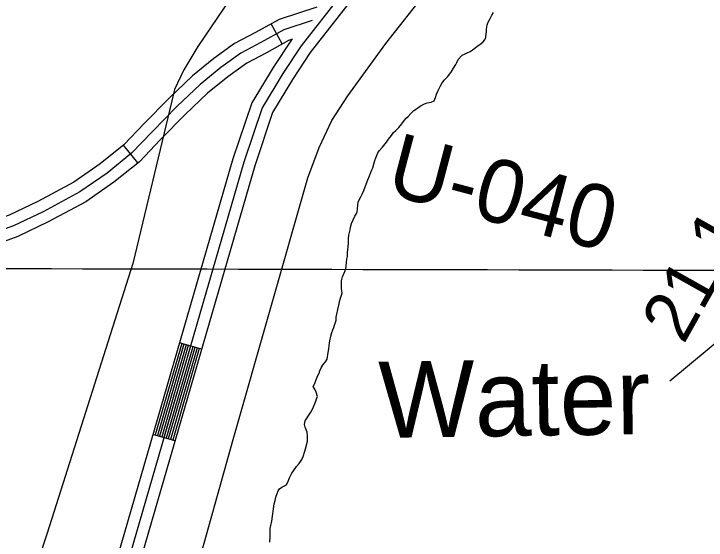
# Model space of a CAD drawing. Extents: x 3177185 to 3215018, y 812988 to 838321.
# Drawn here: x 3196002 to 3196911, y 824067 to 824758 of the extents above; entities that cross this region are included whole.
import ezdxf

# ---------------------------------------------------------------- set-up
doc = ezdxf.new("R2010")
doc.units = 0
for name, color, linetype in [('V-GRID-MAJR', 7, 'Continuous'), ('V-LEVE-TOET', 7, 'Continuous'), ('V-RIVR-IDEN', 7, 'Continuous'), ('V-RIVR-RANG', 7, 'Continuous'), ('V-RIVR-RANG-IDEN', 7, 'Continuous'), ('V-ROAD-CNTR', 7, 'Continuous'), ('V-TOPO-MINR', 7, 'Continuous'), ('V-TOPO-SHOR', 7, 'Continuous')]:
    doc.layers.add(name, color=color, linetype=linetype)

msp = doc.modelspace()

# ---------------------------------------------------------------- linework, layer by layer
at = {"layer": 'V-GRID-MAJR'}
msp.add_spline([(3181368.912, 824461.486), (3186603.869, 824447.399), (3191838.828, 824434.0750000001), (3197073.789, 824421.511), (3202308.752, 824409.709), (3207543.717, 824398.669), (3212778.683, 824388.39), (3212778.684, 824388.39)], degree=3, dxfattribs=at)
at = {"layer": 'V-LEVE-TOET'}
for points in [[(3197245.683, 826041.036), (3197180.949, 825949.535), (3197088.12, 825841.7390000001), (3196860.749, 825548.283), (3196642.84, 825258.462), (3196486.124, 825037.9280000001), (3196303.359, 824804.116), (3196243.365, 824715.609), (3196224.931, 824684.748), (3196212.936, 824658.892), (3196209.434, 824644.39), (3196158.27, 824430.833), (3196045.686, 824076.846), (3195943.9080000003, 823769.956), (3195840.009, 823406.464), (3195801.042, 823288.256)], [(3196017.386, 823222.626), (3196080.983, 823472.858), (3196187.9050000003, 823834.978), (3196289.787, 824199.495), (3196387.802, 824543.145), (3196402.603, 824583.134), (3196419.386, 824618.389), (3196440.532, 824650.915), (3196490.257, 824719.277), (3196620.94, 824885.083), (3196878.5500000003, 825210.3200000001), (3197017.3880000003, 825384.824)]]:
    msp.add_lwpolyline(points, dxfattribs=at)
at = {"layer": 'V-ROAD-CNTR'}
for p, q in [((3196354.2612545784, 824718.8915348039), (3196339.7332836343, 824745.139482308)), ((3196164.6616337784, 824562.671847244), (3196145.794671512, 824585.9968005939)), ((3196248.236466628, 824318.060336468), (3196219.426524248, 824326.4273197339)), ((3196213.373536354, 824198.0205765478), (3196184.5635939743, 824206.3885598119))]:
    msp.add_line(p, q, dxfattribs=at)
for points in [[(3196922.653117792, 825404.8051629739), (3196691.701579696, 825115.848740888), (3196378.9722051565, 824716.3115399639), (3196355.019253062, 824679.9806126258), (3196327.8703073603, 824635.189702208), (3196303.8943553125, 824563.484845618), (3196079.643803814, 823791.3453899)], [(3196934.370094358, 825395.440181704), (3196703.4665561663, 825106.5427595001), (3196391.16018078, 824707.546557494), (3196367.6992277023, 824671.961628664), (3196341.5652799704, 824628.845714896), (3196318.21532667, 824559.012854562), (3196094.0487750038, 823787.161398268)], [(3196399.791163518, 824767.246438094), (3196350.349262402, 824751.0144705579), (3196319.2023246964, 824733.776505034), (3196291.812379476, 824719.3525338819), (3196264.679433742, 824699.646573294), (3196236.4424902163, 824676.85861887), (3196205.7515515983, 824647.8336769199), (3196173.072616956, 824614.4267437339), (3196146.328670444, 824586.4287997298), (3196115.381732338, 824561.396849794), (3196080.591801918, 824537.3178979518), (3196033.572895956, 824512.0479484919), (3195995.57097196, 824493.956984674), (3195936.2580905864, 824472.52902753), (3195900.224162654, 824462.683047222), (3195860.88124134, 824454.0340645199), (3195798.177366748, 824442.4460876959), (3195709.188544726, 824438.3210959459), (3195404.8221534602, 824425.1411223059), (3195199.834563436, 824425.2021221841)], [(3196393.697175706, 824749.4574736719), (3196356.373250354, 824737.204498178), (3196326.329310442, 824720.5765314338), (3196299.75536359, 824706.582559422), (3196273.8024154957, 824687.73359712), (3196246.321470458, 824665.555641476), (3196216.27053056, 824637.1356983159), (3196183.857595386, 824604.0017645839), (3196156.51065008, 824575.3718218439), (3196124.3797143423, 824549.3818738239), (3196088.434786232, 824524.5039235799), (3196040.3508824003, 824498.6619752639), (3196001.3569603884, 824480.0980123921), (3195940.790081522, 824458.2180561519), (3195903.813155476, 824448.11407636), (3195863.855235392, 824439.3300939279), (3195799.8953633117, 824427.5101175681), (3195709.8605433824, 824423.336125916), (3195405.144152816, 824410.1411523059), (3195199.6925637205, 824410.202152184)], [(3196367.64022782, 824725.115522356), (3196362.3972383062, 824723.3945257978), (3196333.456296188, 824707.376557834), (3196307.698347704, 824693.8125849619), (3196282.9253972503, 824675.820620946), (3196256.2004507, 824654.2526640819), (3196226.789509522, 824626.437719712), (3196194.6425738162, 824593.576785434), (3196166.692629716, 824564.3148439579), (3196133.3776963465, 824537.3668978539), (3196096.277770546, 824511.689949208), (3196047.128868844, 824485.2760020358), (3196007.1429488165, 824466.2390401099), (3195945.3220724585, 824443.907084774), (3195907.4021482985, 824433.5451054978), (3195866.8292294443, 824424.6261233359), (3195801.6133598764, 824412.57414744), (3195710.5325420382, 824408.351155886), (3195405.466152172, 824395.1411823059), (3195199.550564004, 824395.202182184)], [(3196366.361230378, 824724.435523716), (3196342.339278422, 824687.999596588), (3196314.17533475, 824641.5336895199), (3196289.573383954, 824567.956836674), (3196065.238832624, 823795.529381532)], [(3196222.307518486, 824325.590321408), (3196187.4445882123, 824205.5505614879)], [(3196225.188512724, 824324.753323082), (3196190.32558245, 824204.7135631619)], [(3196228.069506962, 824323.9163247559), (3196193.2065766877, 824203.876564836)], [(3196230.9505012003, 824323.0803264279), (3196196.087570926, 824203.0405665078)], [(3196233.8314954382, 824322.2433281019), (3196198.968565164, 824202.203568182)], [(3196236.712489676, 824321.4063297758), (3196201.849559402, 824201.366569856)], [(3196239.593483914, 824320.5703314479), (3196204.73055364, 824200.530571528)], [(3196242.474478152, 824319.733333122), (3196207.6115478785, 824199.6935732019)], [(3196245.35547239, 824318.896334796), (3196210.4925421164, 824198.8565748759)]]:
    msp.add_lwpolyline(points, dxfattribs=at)
at = {"layer": 'V-TOPO-MINR'}
msp.add_lwpolyline([(3196863.143285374, 824276.560967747), (3196992.459899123, 824383.7222344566), (3196992.823972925, 824384.0485137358), (3196993.787664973, 824385.1471203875), (3196994.6132714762, 824386.3659080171), (3196996.9998759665, 824390.2134161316), (3196997.884791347, 824391.633097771), (3196999.667269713, 824394.4645481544), (3197002.479123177, 824398.9036631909), (3197004.086318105, 824401.531442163), (3197005.6372979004, 824404.1908332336), (3197007.103954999, 824406.8976424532), (3197008.514396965, 824409.6360637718), (3197009.806504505, 824412.4279205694), (3197010.9978293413, 824415.2590856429), (3197012.037980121, 824418.1492131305), (3197012.9773481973, 824421.0786488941), (3197066.589935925, 824604.8467517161)], dxfattribs=at)
at = {"layer": 'V-TOPO-SHOR'}
for points in [[(3196481.789, 824578.328), (3196486.108, 824583.149), (3196491.0130000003, 824589.962), (3196493.899, 824593.936), (3196497.649, 824598.761), (3196500.5300000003, 824602.449), (3196503.4080000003, 824605.282), (3196507.436, 824609.2490000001), (3196511.182, 824613.787), (3196514.93, 824618.612), (3196517.236, 824621.448), (3196519.534, 824623.429), (3196522.991, 824627.398), (3196527.304, 824631.363), (3196530.7460000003, 824633.62), (3196534.193, 824636.448), (3196537.634, 824638.4180000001), (3196541.072, 824640.106), (3196544.511, 824641.507), (3196549.94, 824642.322), (3196553.665, 824644.292), (3196555.697, 824648.558), (3196556.875, 824653.117), (3196558.91, 824657.952), (3196562.095, 824663.924), (3196564.123, 824667.6190000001), (3196567.295, 824671.5920000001), (3196571.897, 824676.1240000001), (3196573.916, 824678.962), (3196575.937, 824681.8030000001), (3196579.4050000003, 824687.199), (3196582.294, 824691.7440000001), (3196583.458, 824694.591), (3196585.485, 824698.285), (3196590.667, 824703.956), (3196593.819, 824705.359), (3196596.97, 824707.049), (3196600.982, 824709.015), (3196607.296, 824713.248), (3196610.4590000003, 824716.078), (3196613.901, 824718.337), (3196617.6350000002, 824721.164), (3196620.512, 824724.281), (3196621.68, 824727.412), (3196622.286, 824731.975), (3196622.31, 824735.1140000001), (3196622.335, 824738.2540000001), (3196623.23, 824743.386), (3196624.395, 824746.518), (3196626.4250000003, 824750.4990000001), (3196629.329, 824756.758), (3196631.924, 824760.164)], [(3196343.9220000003, 824114.992), (3196345.099, 824119.551), (3196345.99, 824124.112), (3196347.452, 824128.669), (3196348.9080000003, 824132.368), (3196350.928, 824134.921), (3196353.799, 824137.185), (3196357.236, 824138.585), (3196360.107, 824140.562), (3196361.844, 824143.689), (3196363.883, 824149.096), (3196367.0700000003, 824155.3520000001), (3196369.094, 824158.478), (3196372.85, 824164.157), (3196376.589, 824168.126), (3196380.059, 824173.522), (3196381.801, 824177.506), (3196383.8510000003, 824184.3420000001), (3196384.732, 824187.475), (3196387.378, 824197.447), (3196387.429, 824204.013), (3196386.899, 824209.155), (3196384.38, 824215.74), (3196383.552, 824219.457), (3196384.443, 824224.018), (3196386.176, 824226.574), (3196389.0700000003, 824231.692), (3196391.669, 824235.382), (3196394.278, 824240.5), (3196398.345, 824249.89), (3196399.5130000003, 824253.0210000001), (3196400.3910000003, 824256.155), (3196399.007, 824261.588), (3196397.606, 824265.027), (3196395.066, 824269.0430000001), (3196397.096, 824273.022), (3196398.269, 824277.012), (3196401.173, 824283.5530000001), (3196402.625, 824286.682), (3196403.793, 824289.816), (3196405.536, 824293.797), (3196408.137, 824298.059), (3196411.018, 824301.463), (3196413.328, 824304.871), (3196414.539, 824313.712), (3196415.432, 824318.557), (3196415.751, 824322.838), (3196416.654, 824329.111), (3196418.131, 824335.38), (3196419.595, 824340.221), (3196420.765, 824343.639), (3196422.213, 824346.484), (3196423.062, 824349.898), (3196424.1010000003, 824352.997), (3196425.301, 824356.409), (3196425.0100000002, 824360.091), (3196425.899, 824364.0800000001), (3196427.374, 824370.349), (3196428.858, 824377.761), (3196429.452, 824380.894), (3196430.628, 824385.169), (3196432.086, 824389.154), (3196432.967, 824392.287), (3196432.149, 824397.432), (3196432.1920000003, 824402.855), (3196432.2290000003, 824407.709), (3196433.413, 824413.1240000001), (3196436.608, 824420.237), (3196437.775, 824423.653), (3196438.377, 824427.644), (3196439.299, 824436.203), (3196439.897, 824439.623), (3196439.9420000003, 824445.617), (3196440.847, 824451.892), (3196441.179, 824457.885), (3196441.505, 824463.019), (3196441.828, 824467.871), (3196443.309, 824474.996), (3196443.907, 824478.416), (3196445.369, 824482.975), (3196447.407, 824488.0970000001), (3196449.441, 824492.65), (3196451.46, 824495.488), (3196452.91, 824498.333), (3196452.937, 824501.757), (3196453.553, 824507.748), (3196454.151, 824511.1680000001), (3196455.609, 824515.153), (3196457.346, 824518.28), (3196459.085, 824521.692), (3196461.4050000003, 824526.528), (3196465.782, 824538.486), (3196468.69, 824545.599), (3196470.146, 824549.299), (3196471.893, 824553.567), (3196473.341, 824556.412), (3196474.8170000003, 824562.681), (3196475.696, 824565.8150000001), (3196477.15, 824569.229), (3196479.772, 824575.774), (3196481.789, 824578.328)], [(3196337.95, 824064.72), (3196338.292, 824072.14), (3196338.66, 824082.984), (3196340.731, 824092.3910000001), (3196343.9220000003, 824114.992)]]:
    msp.add_lwpolyline(points, dxfattribs=at)

# ---------------------------------------------------------------- texts
at = {"layer": 'V-RIVR-IDEN'}
msp.add_text('Water', height=100.00000200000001, rotation=0.8551055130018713, dxfattribs=at).set_placement((3196481.528341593, 824201.659))
at = {"layer": 'V-RIVR-RANG'}
msp.add_text('21.1', height=67.00000000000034, rotation=60.65832571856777, dxfattribs=at).set_placement((3196881.3663364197, 824323.3908737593))
at = {"layer": 'V-RIVR-RANG-IDEN'}
msp.add_text('U-040', height=82.99999800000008, rotation=345.2371213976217, dxfattribs=at).set_placement((3196487.864, 824522.758))

doc.saveas('drawing.dxf')
